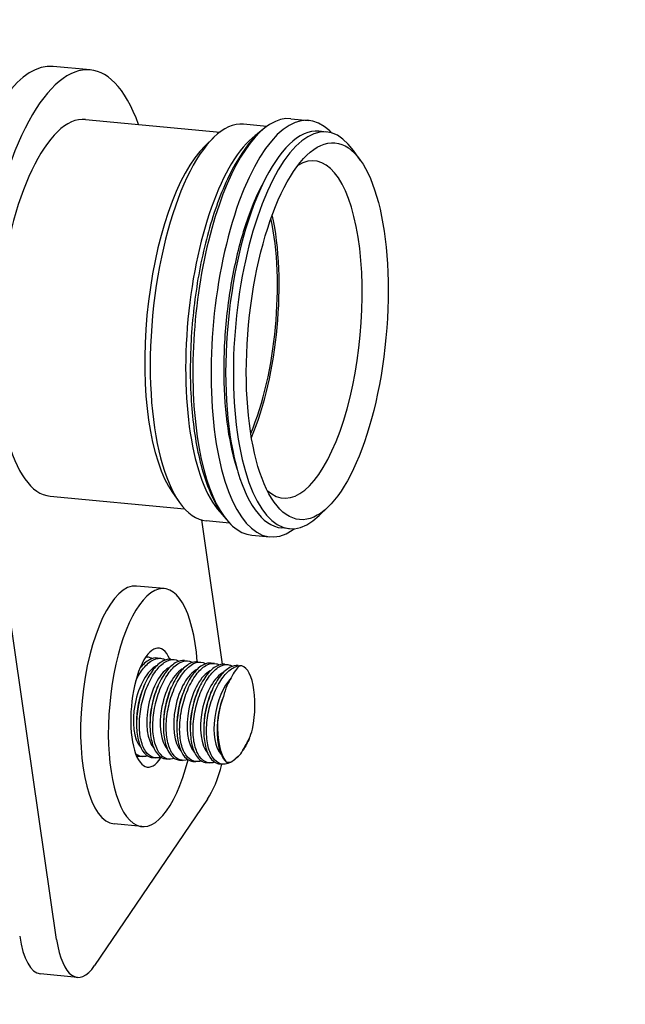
# Model space of a CAD drawing. Header units: inches. Extents: x 36 to 1719, y -84 to 1122.
# Tile 461 of 550: x 658.99 to 662.78, y 802.85 to 809.03. Entities that reach past the tile are written whole.
import ezdxf

# ---------------------------------------------------------------- set-up
doc = ezdxf.new("R2010")
doc.units = ezdxf.units.IN
doc.header["$LTSCALE"] = 48
doc.header["$MEASUREMENT"] = 0
doc.layers.add('Dimension (ANSI)', color=7, linetype='Continuous', lineweight=25)
doc.layers.add('Visible (ANSI)', color=7, linetype='Continuous', lineweight=30)
doc.styles.add('Note Text (ANSI)', font='tahoma.ttf')
doc.dimstyles.new('Architectural (ANSI)', dxfattribs={"dimscale": 48, "dimtxt": 0.125, "dimasz": 0.098425, "dimexe": 0.125, "dimexo": 0.0625, "dimgap": 0.031496, "dimtad": 0, "dimtih": 1, "dimtoh": 1, "dimdec": 4, "dimrnd": 1e-08, "dimzin": 3, "dimdsep": 46, "dimlunit": 4, "dimtxsty": 'Note Text (ANSI)', "dimcen": 0.09, "dimdle": 0.393701, "dimclrd": 256, "dimclre": 256, "dimclrt": 256, "dimadec": 0, "dimazin": 3, "dimtfac": 0.96, "dimtofl": 0, "dimtmove": 0, "dimatfit": 3, "dimfxl": 1, "dimfrac": 2, "dimtolj": 1, "dimtzin": 12, "dimlwd": -1, "dimlwe": -1, "dimarcsym": 0})

# ---------------------------------------------------------------- blocks, each defined once
blk = doc.blocks.new('*D22')
at = {"layer": 'Defpoints', "color": 0, "transparency": 16777216}
for p in [(711.0142, 998.5529), (618.7408, 762.9914), (748.9177, 762.9914)]:
    blk.add_point(p, dxfattribs=at)
at = {"layer": 'Dimension (ANSI)', "transparency": 16777216}
for p, q in [((708.0142, 998.5529), (612.7408, 998.5529)), ((618.7408, 993.8285), (618.7408, 898.0717)), ((618.7408, 767.7158), (618.7408, 887.4726)), ((745.9177, 762.9914), (612.7408, 762.9914))]:
    blk.add_line(p, q, dxfattribs=at)
for points in [[(617.9534, 993.8285), (619.5282, 993.8285), (618.7408, 998.5529)], [(617.9534, 767.7158), (619.5282, 767.7158), (618.7408, 762.9914)]]:
    blk.add_solid(points, dxfattribs=at)
at = {"layer": 'Dimension (ANSI)', "transparency": 16777216, "insert": (599.0182, 896.5599), "char_height": 6, "attachment_point": 1, "style": 'Note Text (ANSI)'}
blk.add_mtext('\\A1;19\'-7 9/16"', dxfattribs=at)

msp = doc.modelspace()

# ---------------------------------------------------------------- linework, layer by layer
at = {"layer": 'Visible (ANSI)'}
for p, q in [((659.42769, 808.71916), (659.19592, 808.74091)), ((659.3985, 808.40803), (660.24186, 808.32889)), ((660.53454, 808.36421), (660.38938, 808.37783)), ((660.68573, 808.4128), (660.80003, 808.40207)), ((660.14796, 808.24248), (660.20239, 808.29513)), ((660.91087, 808.3289), (660.86266, 808.33342)), ((661.1229, 808.151), (661.07921, 808.21286)), ((659.21689, 803.26083), (658.75636, 806.44276)), ((659.17663, 806.04341), (660.01999, 805.96428)), ((659.94381, 806.06666), (659.98749, 806.00479)), ((660.91874, 805.97518), (660.86431, 805.92252)), ((660.12474, 805.89468), (660.25588, 804.98853)), ((660.301, 805.87514), (660.15583, 805.88876)), ((660.67732, 805.83983), (660.62911, 805.84435)), ((660.4405, 805.79928), (660.5548, 805.78855)), ((659.89221, 805.46362), (659.71838, 805.47993)), ((659.77609, 805.03509), (659.785, 805.03426)), ((659.84959, 805.02819), (659.86928, 805.02635)), ((659.93387, 805.02029), (659.95356, 805.01844)), ((660.01815, 805.01238), (660.03784, 805.01053)), ((660.10243, 805.00447), (660.12213, 805.00262)), ((660.18671, 804.99656), (660.20641, 804.99472)), ((660.271, 804.98865), (660.29069, 804.98681)), ((660.35528, 804.98075), (660.37283, 804.9791)), ((659.76318, 804.84868), (659.76955, 804.86334)), ((659.84746, 804.84077), (659.85383, 804.85544)), ((659.93174, 804.83286), (659.93811, 804.84753)), ((660.01602, 804.82495), (660.02239, 804.83962)), ((660.1003, 804.81705), (660.10667, 804.83171)), ((660.18458, 804.80914), (660.19095, 804.8238)), ((659.71788, 804.62238), (659.71811, 804.60647)), ((659.80216, 804.61447), (659.80239, 804.59856)), ((659.88644, 804.60656), (659.88667, 804.59065)), ((659.97072, 804.59865), (659.97096, 804.58274)), ((660.05501, 804.59074), (660.05524, 804.57483)), ((660.13929, 804.58284), (660.13952, 804.56693)), ((660.22357, 804.57493), (660.2238, 804.55902)), ((660.4265, 804.5257), (660.42357, 804.51895)), ((659.73386, 804.41131), (659.75356, 804.40946)), ((659.81814, 804.4034), (659.83784, 804.40155)), ((659.90243, 804.39549), (659.92212, 804.39364)), ((659.98671, 804.38758), (660.0064, 804.38574)), ((660.07099, 804.37968), (660.09068, 804.37783)), ((660.15527, 804.37177), (660.17496, 804.36992)), ((660.23955, 804.36386), (660.25924, 804.36201)), ((660.16364, 804.14151), (659.45536, 803.09756)), ((659.75208, 803.97018), (659.57825, 803.98649)), ((659.34725, 803.024), (659.11547, 803.04575))]:
    msp.add_line(p, q, dxfattribs=at)
for centre, major_axis, ratio, start_param, end_param in [((659.28757, 807.22572), (0.14013, 1.49344), 0.3645925, 5.6259212, 8.4396709), ((659.05579, 807.24747), (0.14013, 1.49344), 0.3645925, 0, 2.1564856), ((660.67742, 807.09531), (0.12261, 1.30676), 0.3645925, 5.9952665, 9.7126967), ((659.28757, 807.22572), (-0.11093, -1.18231), 0.3645925, 3.1415927, 6.2831853), ((660.56312, 807.10604), (0.12261, 1.30676), 0.3645925, 0, 3.1415927), ((660.7941, 807.08436), (0.11677, 1.24453), 0.3645925, 5.8808768, 9.8270865), ((660.2726, 807.13329), (-0.11677, -1.24453), 0.3645925, 3.1415927, 6.2831853), ((660.49465, 807.11246), (-0.11677, -1.24453), 0.3645925, 3.4202706, 6.0045074), ((660.74589, 807.08889), (-0.11677, -1.24453), 0.3645925, 3.1415927, 6.2831853), ((660.21466, 807.13873), (-0.11093, -1.18231), 0.3645925, 3.5439012, 5.8808768), ((660.21466, 807.13873), (0.11093, 1.18231), 0.3645925, 0.4023085, 2.7392841), ((660.73615, 807.0898), (0.09926, 1.05785), 0.3645925, 2.8740725, 6.5507055), ((660.21466, 807.13873), (-0.09926, -1.05785), 0.3645925, 0.8494462, 2.2921465), ((660.21466, 807.13873), (-0.09655, -1.02898), 0.3645925, 0.8560167, 2.2855759), ((659.82214, 804.7169), (0.07006, 0.74672), 0.3645925, 5.1420336, 10.57559), ((659.64831, 804.73321), (-0.07006, -0.74672), 0.3645925, 3.1415927, 6.2831853), ((659.82214, 804.7169), (-0.03503, -0.37336), 0.3645925, 2.554235, 6.9025982), ((659.83384, 804.71685), (-0.05378, -0.26869), 0.4639027, 3.4744499, 5.9624421), ((659.74956, 804.72476), (0.05378, 0.26869), 0.4639027, 0.3328573, 0.4369554), ((659.91812, 804.70894), (-0.05378, -0.26869), 0.4639027, 3.4744499, 5.9624421), ((660.0024, 804.70103), (-0.05378, -0.26869), 0.4639027, 3.4744499, 5.9624421), ((660.36838, 804.71249), (0.03109, 0.27738), 0.3670616, 0.3230366, 0.8500742), ((660.34363, 804.66797), (0.02919, 0.31113), 0.3645925, 4.4639734, 6.3470018), ((660.08669, 804.69313), (-0.05378, -0.26869), 0.4639027, 3.4744499, 5.9624421), ((660.17097, 804.68522), (-0.05378, -0.26869), 0.4639027, 3.4744499, 5.9624421), ((660.25525, 804.67731), (-0.05378, -0.26869), 0.4639027, 3.4744499, 5.9624421), ((660.33953, 804.6694), (-0.05378, -0.26869), 0.4639027, 3.7501769, 5.9624421), ((660.34394, 804.66852), (-0.0269, -0.27389), 0.3652684, 3.7136684, 4.3001479), ((659.85358, 804.7129), (0.05378, 0.26869), 0.4639027, 1.1361161, 2.0054765), ((659.93787, 804.70499), (0.05378, 0.26869), 0.4639027, 1.1361161, 2.0054765), ((660.02215, 804.69708), (0.05378, 0.26869), 0.4639027, 1.1361161, 2.0054765), ((660.10643, 804.68917), (0.05378, 0.26869), 0.4639027, 1.1361161, 2.0054765), ((660.19071, 804.68127), (0.05378, 0.26869), 0.4639027, 1.1361161, 2.0054765), ((660.27499, 804.67336), (0.05378, 0.26869), 0.4639027, 1.1361161, 2.0054765), ((660.35927, 804.66545), (0.05378, 0.26869), 0.4639027, 1.1950637, 2.0054765), ((660.32151, 804.62815), (-0.02853, -0.25461), 0.3670616, 4.0791773, 4.7529531), ((660.34363, 804.66797), (-0.02919, -0.31113), 0.3645925, 4.8743702, 5.9366051), ((660.36838, 804.71249), (0.03109, 0.27738), 0.3670616, 3.7336431, 4.2606807), ((660.34394, 804.66852), (-0.0269, -0.27389), 0.3652684, 0.2411109, 0.8275904), ((660.32151, 804.62815), (-0.02853, -0.25461), 0.3670616, 6.1139496, 6.7877254), ((660.10223, 804.56576), (-0.04671, -0.49781), 0.3645925, 0.5856893, 1.1849056), ((659.16218, 803.54356), (-0.04671, -0.49781), 0.3645925, 5.2980783, 6.2831853), ((659.39396, 803.52182), (-0.04671, -0.49781), 0.3645925, 5.2980783, 6.8688746)]:
    msp.add_ellipse(centre, major_axis=major_axis, ratio=ratio, start_param=start_param, end_param=end_param, dxfattribs=at)
msp.add_ellipse((660.85204, 807.07893), major_axis=(0.11093, 1.18231), ratio=0.3645925, dxfattribs=at)
for points, knots in [([(660.54539, 808.3717), (660.48223, 808.32954), (660.42776, 808.269), (660.32101, 808.10872), (660.27047, 808.00373), (660.18507, 807.76973), (660.14981, 807.64204), (660.09554, 807.37518), (660.07626, 807.23635), (660.05469, 806.9595), (660.05234, 806.82153), (660.06491, 806.55832), (660.07993, 806.43326), (660.12753, 806.20566), (660.16029, 806.10383), (660.2329, 805.95909), (660.26787, 805.90734), (660.31026, 805.86576)], [5.9782112, 5.9782112, 5.9782112, 5.9782112, 6.2854257, 6.2854257, 6.6376914, 6.6376914, 6.9744218, 6.9744218, 7.30444, 7.30444, 7.6330701, 7.6330701, 7.9641471, 7.9641471, 8.3037216, 8.3037216, 8.5439663, 8.5439663, 8.5439663, 8.5439663]), ([(660.51986, 808.02417), (660.49801, 807.98564), (660.47652, 807.94175), (660.42054, 807.8096), (660.38808, 807.71232), (660.33259, 807.49797), (660.30983, 807.38044), (660.27744, 807.1385), (660.26795, 807.01406), (660.26345, 806.77248), (660.26843, 806.65535), (660.29183, 806.44219), (660.31009, 806.34589), (660.3386, 806.24631), (660.3441, 806.22873), (660.34982, 806.21197)], [6.3720528, 6.3720528, 6.3720528, 6.3720528, 6.5451486, 6.5451486, 6.8449643, 6.8449643, 7.153075, 7.153075, 7.4641739, 7.4641739, 7.774768, 7.774768, 8.0809388, 8.0809388, 8.1501248, 8.1501248, 8.1501248, 8.1501248]), ([(659.71324, 804.88498), (659.72826, 804.91592), (659.74528, 804.94304), (659.78114, 804.98737), (659.8025, 805.0062), (659.84448, 805.02706), (659.86511, 805.02908), (659.88854, 805.02193), (659.89422, 805.01931), (659.89975, 805.01586)], [0.93306401, 0.93306401, 0.93306401, 0.93306401, 1.2036939, 1.2036939, 1.5062058, 1.5062058, 1.80871769, 1.80871769, 1.90696744, 1.90696744, 1.90696744, 1.90696744]), ([(659.93386, 805.02025), (659.91843, 805.02163), (659.9015, 805.01816), (659.86314, 804.99838), (659.84165, 804.97902), (659.80428, 804.9316), (659.78582, 804.90047), (659.75477, 804.82965), (659.74219, 804.78997), (659.72521, 804.71381), (659.71963, 804.67222), (659.71708, 804.59332), (659.72009, 804.55601), (659.72632, 804.52535), (659.73255, 804.49469), (659.74283, 804.4666), (659.76984, 804.42516), (659.78658, 804.4118), (659.80845, 804.40485), (659.81322, 804.40389), (659.81815, 804.40345)], [3.0791649, 3.0791649, 3.0791649, 3.0791649, 3.3201859, 3.3201859, 3.6225087, 3.6225087, 3.9209633, 3.9209633, 4.2194178, 4.2194178, 4.5160452, 4.5160452, 4.8126726, 4.8126726, 4.8126726, 5.1092999, 5.1092999, 5.4059273, 5.4059273, 5.4843754, 5.4843754, 5.4843754, 5.4843754]), ([(659.74365, 804.52372), (659.73737, 804.55461), (659.73458, 804.59219), (659.73801, 804.67158), (659.74423, 804.71337), (659.76256, 804.79013), (659.77597, 804.83019), (659.80847, 804.90143), (659.82754, 804.93263), (659.86542, 804.97947), (659.88678, 804.99829), (659.92876, 805.01915), (659.94939, 805.02117), (659.97282, 805.01402), (659.9785, 805.01141), (659.98403, 805.00795)], [0, 0, 0, 0, 0.2988444, 0.2988444, 0.5976889, 0.5976889, 0.9006914, 0.9006914, 1.2036939, 1.2036939, 1.5062058, 1.5062058, 1.8087177, 1.8087177, 1.9069674, 1.9069674, 1.9069674, 1.9069674]), ([(659.84958, 805.02816), (659.83415, 805.02954), (659.81722, 805.02607), (659.77912, 805.00643), (659.75791, 804.98741), (659.73928, 804.96396)], [3.07916492, 3.07916492, 3.07916492, 3.07916492, 3.32018591, 3.32018591, 3.61872141, 3.61872141, 3.61872141, 3.61872141]), ([(659.81547, 805.02377), (659.81018, 805.02708), (659.80475, 805.02961), (659.79187, 805.03371), (659.78394, 805.03476), (659.77568, 805.03443)], [5.31186862, 5.31186862, 5.31186862, 5.31186862, 5.40592727, 5.40592727, 5.53284566, 5.53284566, 5.53284566, 5.53284566]), ([(660.01815, 805.01234), (660.00271, 805.01372), (659.98578, 805.01026), (659.94742, 804.99047), (659.92594, 804.97111), (659.88857, 804.92369), (659.8701, 804.89256), (659.83905, 804.82174), (659.82647, 804.78206), (659.80949, 804.7059), (659.80392, 804.66432), (659.80136, 804.58542), (659.80437, 804.5481), (659.8106, 804.51744), (659.81683, 804.48678), (659.82711, 804.45869), (659.85412, 804.41725), (659.87086, 804.40389), (659.89273, 804.39694), (659.8975, 804.39598), (659.90243, 804.39554)], [3.0791649, 3.0791649, 3.0791649, 3.0791649, 3.3201859, 3.3201859, 3.6225087, 3.6225087, 3.9209633, 3.9209633, 4.2194178, 4.2194178, 4.5160452, 4.5160452, 4.8126726, 4.8126726, 4.8126726, 5.1092999, 5.1092999, 5.4059273, 5.4059273, 5.4843754, 5.4843754, 5.4843754, 5.4843754]), ([(659.82793, 804.51581), (659.82166, 804.5467), (659.81886, 804.58429), (659.82229, 804.66367), (659.82851, 804.70547), (659.84684, 804.78223), (659.86026, 804.82228), (659.89275, 804.89353), (659.91182, 804.92472), (659.9497, 804.97156), (659.97106, 804.99039), (660.01304, 805.01124), (660.03367, 805.01326), (660.0571, 805.00611), (660.06279, 805.0035), (660.06831, 805.00004)], [0, 0, 0, 0, 0.2988444, 0.2988444, 0.5976889, 0.5976889, 0.9006914, 0.9006914, 1.2036939, 1.2036939, 1.5062058, 1.5062058, 1.8087177, 1.8087177, 1.9069674, 1.9069674, 1.9069674, 1.9069674]), ([(660.10243, 805.00444), (660.08699, 805.00582), (660.07006, 805.00235), (660.0317, 804.98256), (660.01022, 804.9632), (659.97285, 804.91578), (659.95438, 804.88465), (659.92333, 804.81384), (659.91075, 804.77415), (659.89377, 804.69799), (659.8882, 804.65641), (659.88564, 804.57751), (659.88865, 804.54019), (659.89488, 804.50953), (659.90111, 804.47887), (659.91139, 804.45078), (659.9384, 804.40934), (659.95514, 804.39599), (659.97701, 804.38903), (659.98179, 804.38807), (659.98672, 804.38763)], [3.0791649, 3.0791649, 3.0791649, 3.0791649, 3.3201859, 3.3201859, 3.6225087, 3.6225087, 3.9209633, 3.9209633, 4.2194178, 4.2194178, 4.5160452, 4.5160452, 4.8126726, 4.8126726, 4.8126726, 5.1092999, 5.1092999, 5.4059273, 5.4059273, 5.4843754, 5.4843754, 5.4843754, 5.4843754]), ([(659.91222, 804.50791), (659.90594, 804.5388), (659.90314, 804.57638), (659.90658, 804.65576), (659.91279, 804.69756), (659.93112, 804.77432), (659.94454, 804.81437), (659.97703, 804.88562), (659.9961, 804.91681), (660.03398, 804.96365), (660.05534, 804.98248), (660.09732, 805.00333), (660.11795, 805.00536), (660.14138, 804.9982), (660.14707, 804.99559), (660.15259, 804.99213)], [0, 0, 0, 0, 0.2988444, 0.2988444, 0.5976889, 0.5976889, 0.9006914, 0.9006914, 1.2036939, 1.2036939, 1.5062058, 1.5062058, 1.8087177, 1.8087177, 1.9069674, 1.9069674, 1.9069674, 1.9069674]), ([(660.18671, 804.99653), (660.17127, 804.99791), (660.15434, 804.99444), (660.11598, 804.97466), (660.0945, 804.95529), (660.05713, 804.90787), (660.03866, 804.87674), (660.00762, 804.80593), (659.99503, 804.76624), (659.97805, 804.69008), (659.97248, 804.6485), (659.96992, 804.5696), (659.97293, 804.53229), (659.97916, 804.50162), (659.98539, 804.47096), (659.99567, 804.44288), (660.02268, 804.40144), (660.03942, 804.38808), (660.06129, 804.38112), (660.06607, 804.38017), (660.071, 804.37973)], [3.0791649, 3.0791649, 3.0791649, 3.0791649, 3.3201859, 3.3201859, 3.6225087, 3.6225087, 3.9209633, 3.9209633, 4.2194178, 4.2194178, 4.5160452, 4.5160452, 4.8126726, 4.8126726, 4.8126726, 5.1092999, 5.1092999, 5.4059273, 5.4059273, 5.4843754, 5.4843754, 5.4843754, 5.4843754]), ([(659.9965, 804.5), (659.99022, 804.53089), (659.98742, 804.56847), (659.99086, 804.64785), (659.99707, 804.68965), (660.0154, 804.76641), (660.02882, 804.80647), (660.06131, 804.87771), (660.08038, 804.9089), (660.11826, 804.95574), (660.13962, 804.97457), (660.18161, 804.99543), (660.20223, 804.99745), (660.22567, 804.9903), (660.23135, 804.98768), (660.23688, 804.98422)], [0, 0, 0, 0, 0.2988444, 0.2988444, 0.5976889, 0.5976889, 0.9006914, 0.9006914, 1.2036939, 1.2036939, 1.5062058, 1.5062058, 1.8087177, 1.8087177, 1.9069674, 1.9069674, 1.9069674, 1.9069674]), ([(660.27099, 804.98862), (660.25555, 804.99), (660.23862, 804.98653), (660.20026, 804.96675), (660.17878, 804.94739), (660.14141, 804.89997), (660.12294, 804.86884), (660.0919, 804.79802), (660.07931, 804.75833), (660.06233, 804.68218), (660.05676, 804.64059), (660.0542, 804.56169), (660.05721, 804.52438), (660.06344, 804.49372), (660.06968, 804.46305), (660.07995, 804.43497), (660.10697, 804.39353), (660.1237, 804.38017), (660.14557, 804.37322), (660.15035, 804.37226), (660.15528, 804.37182)], [3.0791649, 3.0791649, 3.0791649, 3.0791649, 3.3201859, 3.3201859, 3.6225087, 3.6225087, 3.9209633, 3.9209633, 4.2194178, 4.2194178, 4.5160452, 4.5160452, 4.8126726, 4.8126726, 4.8126726, 5.1092999, 5.1092999, 5.4059273, 5.4059273, 5.4843754, 5.4843754, 5.4843754, 5.4843754]), ([(660.08078, 804.49209), (660.0745, 804.52298), (660.07171, 804.56056), (660.07514, 804.63994), (660.08136, 804.68174), (660.09968, 804.7585), (660.1131, 804.79856), (660.14559, 804.8698), (660.16467, 804.90099), (660.20254, 804.94783), (660.2239, 804.96666), (660.26589, 804.98752), (660.28652, 804.98954), (660.30995, 804.98239), (660.31563, 804.97977), (660.32116, 804.97632)], [0, 0, 0, 0, 0.2988444, 0.2988444, 0.5976889, 0.5976889, 0.9006914, 0.9006914, 1.2036939, 1.2036939, 1.5062058, 1.5062058, 1.8087177, 1.8087177, 1.9069674, 1.9069674, 1.9069674, 1.9069674]), ([(660.35527, 804.98071), (660.33983, 804.98209), (660.32291, 804.97862), (660.28454, 804.95884), (660.26306, 804.93948), (660.22569, 804.89206), (660.20723, 804.86093), (660.17618, 804.79011), (660.16359, 804.75043), (660.14661, 804.67427), (660.14104, 804.63268), (660.13848, 804.55378), (660.1415, 804.51647), (660.14773, 804.48581), (660.15396, 804.45515), (660.16423, 804.42706), (660.19125, 804.38562), (660.20799, 804.37226), (660.22985, 804.36531), (660.23463, 804.36435), (660.23956, 804.36391)], [3.0791649, 3.0791649, 3.0791649, 3.0791649, 3.3201859, 3.3201859, 3.6225087, 3.6225087, 3.9209633, 3.9209633, 4.2194178, 4.2194178, 4.5160452, 4.5160452, 4.8126726, 4.8126726, 4.8126726, 5.1092999, 5.1092999, 5.4059273, 5.4059273, 5.4843754, 5.4843754, 5.4843754, 5.4843754]), ([(660.35621, 804.41069), (660.34031, 804.39357), (660.3231, 804.3799), (660.28465, 804.36122), (660.26348, 804.35927), (660.22736, 804.37012), (660.20993, 804.38345), (660.18192, 804.42504), (660.17134, 804.45329), (660.16506, 804.48418), (660.15878, 804.51507), (660.15599, 804.55265), (660.15942, 804.63204), (660.16564, 804.67383), (660.18396, 804.75059), (660.19738, 804.79065), (660.22988, 804.86189), (660.24895, 804.89309), (660.28682, 804.93993), (660.30819, 804.95875), (660.3416, 804.97535), (660.35389, 804.97858), (660.36553, 804.97915)], [3.6698424, 3.6698424, 3.6698424, 3.6698424, 3.9119166, 3.9119166, 4.2149192, 4.2149192, 4.5137636, 4.5137636, 4.812608, 4.812608, 4.812608, 5.1114525, 5.1114525, 5.4102969, 5.4102969, 5.7132994, 5.7132994, 6.0163019, 6.0163019, 6.3188138, 6.3188138, 6.4978011, 6.4978011, 6.4978011, 6.4978011]), ([(660.22697, 804.62829), (660.22551, 804.61388), (660.2245, 804.59946), (660.22276, 804.54588), (660.22578, 804.50856), (660.23201, 804.4779), (660.23824, 804.44724), (660.24852, 804.41915), (660.26686, 804.39101), (660.27212, 804.38453), (660.27764, 804.37895)], [-0.40294109, -0.40294109, -0.40294109, -0.40294109, -0.29662736, -0.29662736, 0, 0, 0, 0.29662736, 0.29662736, 0.40294109, 0.40294109, 0.40294109, 0.40294109]), ([(659.87194, 804.40595), (659.85496, 804.40028), (659.83847, 804.39989), (659.80595, 804.40966), (659.78853, 804.42299), (659.76051, 804.46458), (659.74993, 804.49283), (659.74365, 804.52372)], [3.97202778, 3.97202778, 3.97202778, 3.97202778, 4.21491916, 4.21491916, 4.51376359, 4.51376359, 4.81260802, 4.81260802, 4.81260802, 4.81260802]), ([(659.95622, 804.39805), (659.93924, 804.39237), (659.92275, 804.39198), (659.89023, 804.40175), (659.87281, 804.41508), (659.8448, 804.45667), (659.83421, 804.48492), (659.82793, 804.51581)], [3.97202778, 3.97202778, 3.97202778, 3.97202778, 4.21491916, 4.21491916, 4.51376359, 4.51376359, 4.81260802, 4.81260802, 4.81260802, 4.81260802]), ([(660.0405, 804.39014), (660.02352, 804.38446), (660.00703, 804.38408), (659.97451, 804.39384), (659.95709, 804.40718), (659.92908, 804.44876), (659.91849, 804.47701), (659.91222, 804.50791)], [3.97202778, 3.97202778, 3.97202778, 3.97202778, 4.21491916, 4.21491916, 4.51376359, 4.51376359, 4.81260802, 4.81260802, 4.81260802, 4.81260802]), ([(660.12479, 804.38223), (660.1078, 804.37656), (660.09131, 804.37617), (660.05879, 804.38594), (660.04137, 804.39927), (660.01336, 804.44085), (660.00277, 804.46911), (659.9965, 804.5)], [3.97202778, 3.97202778, 3.97202778, 3.97202778, 4.21491916, 4.21491916, 4.51376359, 4.51376359, 4.81260802, 4.81260802, 4.81260802, 4.81260802]), ([(660.20907, 804.37432), (660.19209, 804.36865), (660.17559, 804.36826), (660.14307, 804.37803), (660.12565, 804.39136), (660.09764, 804.43294), (660.08706, 804.4612), (660.08078, 804.49209)], [3.97202778, 3.97202778, 3.97202778, 3.97202778, 4.21491916, 4.21491916, 4.51376359, 4.51376359, 4.81260802, 4.81260802, 4.81260802, 4.81260802]), ([(660.42357, 804.51896), (660.42291, 804.51745), (660.42225, 804.51594), (660.41004, 804.48852), (660.39691, 804.46495), (660.38333, 804.44502)], [3.29371298, 3.29371298, 3.29371298, 3.29371298, 3.30640222, 3.30640222, 3.52651743, 3.52651743, 3.52651743, 3.52651743]), ([(659.78766, 804.41386), (659.77068, 804.40819), (659.75419, 804.4078), (659.73009, 804.41504), (659.72073, 804.42013), (659.71194, 804.42738)], [3.97202778, 3.97202778, 3.97202778, 3.97202778, 4.21491916, 4.21491916, 4.37339253, 4.37339253, 4.37339253, 4.37339253]), ([(659.71669, 804.41521), (659.71765, 804.41485), (659.71862, 804.41452), (659.72417, 804.41276), (659.72894, 804.4118), (659.73387, 804.41136)], [5.389284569, 5.389284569, 5.389284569, 5.389284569, 5.405927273, 5.405927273, 5.484375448, 5.484375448, 5.484375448, 5.484375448])]:
    msp.add_open_spline(points, degree=3, knots=knots, dxfattribs=at)
for points in [[(660.94284, 808.32272), (660.93872, 808.32711), (660.93453, 808.3314), (660.93027, 808.33559)], [(660.69514, 805.82965), (660.70011, 805.83296), (660.70502, 805.8364), (660.70988, 805.83995)]]:
    msp.add_open_spline(points, degree=3, dxfattribs=at)

# ---------------------------------------------------------------- dimensions: what is measured, and where the dimension line sits
at = {"layer": 'Dimension (ANSI)'}
dim = msp.add_linear_dim(base=(618.7408, 762.9914), p1=(711.01418, 998.5529), p2=(748.91768, 762.9914), angle=270, dimstyle='Architectural (ANSI)', override={"dimgap": 0.031496, "dimdec": 4, "dimlfac": 1, "dimtol": 0, "dimlim": 0, "dimtp": 0, "dimtm": 0, "dimtdec": 2, "dimatfit": 1}, dxfattribs=at)
dim.commit()
dim.dimension.update_dxf_attribs({"geometry": '*D22', "text_midpoint": (618.7408, 892.77215), "dimtype": 160})

doc.saveas('drawing.dxf')
